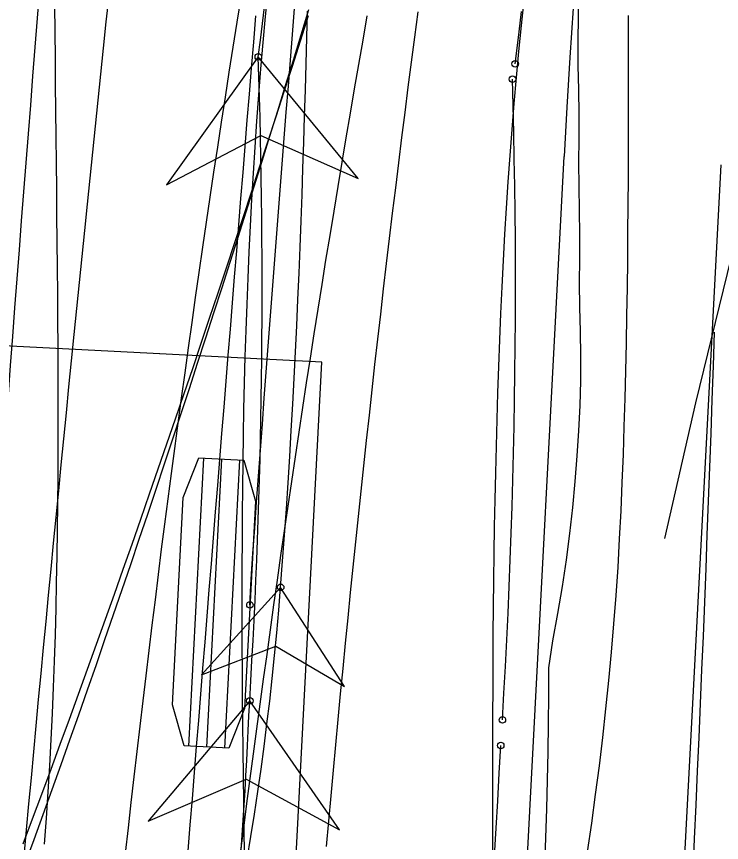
# Model space of a CAD drawing. Extents: x -14 to 1565148, y -25 to 642856.
# Drawn here: x 1564818.87 to 1564827.83, y 636313.69 to 636324.19 of the extents above; entities that cross this region are included whole.
import ezdxf

# ---------------------------------------------------------------- set-up
doc = ezdxf.new("R2010")
doc.units = 0
for name, color, linetype in [('DR_P_Drainage_Area', 7, 'Continuous'), ('DR_P_Erosion_Control', 7, 'Continuous'), ('MT_P_Drums', 7, 'Continuous'), ('PV_P_Curb', 7, 'Continuous'), ('PV_P_EOP', 7, 'Continuous'), ('PV_P_Saw_Cut_Line', 7, 'Continuous'), ('PV_X_EOP', 7, 'Continuous'), ('TR_Turning_Path23', 7, 'Continuous'), ('TR_Turning_Path25', 7, 'Continuous'), ('TR_Turning_Path27', 7, 'Continuous')]:
    doc.layers.add(name, color=color, linetype=linetype)

msp = doc.modelspace()

# ---------------------------------------------------------------- linework, layer by layer
at = {"layer": 'DR_P_Drainage_Area'}
for radius in [502, 502.5]:
    msp.add_arc((1564326.01, 636336.632), radius, 351.84508, 358.12168, dxfattribs=at)
at = {"layer": 'DR_P_Erosion_Control'}
msp.add_lwpolyline([(1564835.286, 636343.967), (1564834.518, 636342.003), (1564833.467, 636339.195), (1564832.464, 636336.378), (1564831.511, 636333.55), (1564830.607, 636330.713), (1564829.753, 636327.867), (1564828.951, 636325.013), (1564828.2, 636322.153), (1564827.5, 636319.28), (1564827.106, 636317.556)], dxfattribs=at)
at = {"layer": 'MT_P_Drums'}
for p, q in [((1564822.749, 636319.796), (1564814.76, 636320.21)), ((1564822.361, 636312.306), (1564822.749, 636319.796)), ((1564821.247, 636318.575), (1564821.056, 636314.914)), ((1564821.475, 636318.563), (1564821.285, 636314.902)), ((1564821.704, 636318.552), (1564821.514, 636314.89))]:
    msp.add_line(p, q, dxfattribs=at)
for points in [[(1564821.838, 636316.709), (1564821.855, 636317.036), (1564821.876, 636317.363), (1564821.899, 636317.686), (1564821.923, 636318.017), (1564821.947, 636318.347), (1564821.971, 636318.678), (1564821.996, 636319.008), (1564822.02, 636319.339), (1564822.045, 636319.669), (1564822.07, 636320), (1564822.094, 636320.33), (1564822.12, 636320.66), (1564822.145, 636320.991), (1564822.17, 636321.321), (1564822.196, 636321.652), (1564822.221, 636321.982), (1564822.247, 636322.312), (1564822.273, 636322.643), (1564822.299, 636322.973), (1564822.326, 636323.303), (1564822.352, 636323.634), (1564822.379, 636323.964), (1564822.405, 636324.294)], [(1564822.809, 636313.637), (1564822.838, 636313.961), (1564822.868, 636314.284), (1564822.898, 636314.608), (1564822.928, 636314.931), (1564822.959, 636315.254), (1564822.99, 636315.577), (1564823.021, 636315.9), (1564823.053, 636316.223), (1564823.085, 636316.546), (1564823.117, 636316.868), (1564823.15, 636317.191), (1564823.183, 636317.513), (1564823.216, 636317.835), (1564823.25, 636318.157), (1564823.285, 636318.479), (1564823.319, 636318.801), (1564823.355, 636319.123), (1564823.39, 636319.444), (1564823.426, 636319.765), (1564823.462, 636320.087), (1564823.499, 636320.408), (1564823.536, 636320.729), (1564823.574, 636321.049), (1564823.612, 636321.37), (1564823.651, 636321.691), (1564823.69, 636322.011), (1564823.729, 636322.331), (1564823.769, 636322.651), (1564823.809, 636322.971), (1564823.85, 636323.291), (1564823.891, 636323.611), (1564823.933, 636323.93), (1564823.975, 636324.25)]]:
    msp.add_lwpolyline(points, dxfattribs=at)
msp.add_lwpolyline([(1564821.19, 636318.578), (1564821.761, 636318.549), (1564821.907, 636318.027), (1564821.77, 636315.391), (1564821.571, 636314.887), (1564821, 636314.917), (1564820.854, 636315.438), (1564820.991, 636318.075)], close=True, dxfattribs=at)
msp.add_circle((1564821.838, 636316.709), 0.0417, dxfattribs=at)
msp.add_arc((1565559.296, 636264.507), 742.561, 174.081051, 175.904293, dxfattribs=at)
at = {"layer": 'PV_P_Curb'}
for points in [[(1564826.007, 636324.499), (1564826.008, 636324.187), (1564826.004, 636323.877), (1564826.005, 636323.567), (1564826.012, 636323.257), (1564826.017, 636322.949), (1564826.018, 636322.641), (1564826.012, 636322.335), (1564826.015, 636322.029), (1564826.022, 636321.723), (1564826.027, 636321.417), (1564826.027, 636321.111), (1564826.021, 636320.803), (1564826.025, 636320.496), (1564826.032, 636320.186), (1564826.037, 636319.875), (1564826.036, 636319.56), (1564826.028, 636319.245), (1564826.013, 636318.925), (1564825.993, 636318.603), (1564825.967, 636318.277), (1564825.936, 636317.949), (1564825.898, 636317.616), (1564825.854, 636317.282), (1564825.804, 636316.942), (1564825.747, 636316.601), (1564825.684, 636316.255), (1564825.632, 636315.908), (1564825.631, 636315.556), (1564825.628, 636315.202), (1564825.622, 636314.843), (1564825.615, 636314.481), (1564825.605, 636314.116), (1564825.594, 636313.749), (1564825.579, 636313.379)], [(1564819.229, 636313.667), (1564819.253, 636313.999), (1564819.275, 636314.332), (1564819.294, 636314.664), (1564819.312, 636314.997), (1564819.328, 636315.33), (1564819.342, 636315.663), (1564819.354, 636315.996), (1564819.365, 636316.33), (1564819.374, 636316.663), (1564819.381, 636316.996), (1564819.388, 636317.329), (1564819.393, 636317.663), (1564819.397, 636317.996), (1564819.4, 636318.329), (1564819.402, 636318.663), (1564819.402, 636318.996), (1564819.402, 636319.329), (1564819.402, 636319.663), (1564819.4, 636319.996), (1564819.398, 636320.329), (1564819.396, 636320.663), (1564819.393, 636320.996), (1564819.39, 636321.329), (1564819.386, 636321.663), (1564819.383, 636321.996), (1564819.379, 636322.329), (1564819.375, 636322.662), (1564819.372, 636322.996), (1564819.368, 636323.329), (1564819.365, 636323.662), (1564819.363, 636323.996), (1564819.36, 636324.329)], [(1564822.228, 636316.933), (1564822.253, 636317.265), (1564822.277, 636317.598), (1564822.301, 636317.93), (1564822.322, 636318.263), (1564822.343, 636318.596), (1564822.363, 636318.928), (1564822.382, 636319.261), (1564822.399, 636319.594), (1564822.416, 636319.927), (1564822.432, 636320.26), (1564822.447, 636320.593), (1564822.461, 636320.926), (1564822.475, 636321.259), (1564822.487, 636321.592), (1564822.5, 636321.925), (1564822.511, 636322.258), (1564822.522, 636322.592), (1564822.532, 636322.925), (1564822.542, 636323.258), (1564822.552, 636323.591), (1564822.561, 636323.924), (1564822.57, 636324.258)], [(1564826.643, 636324.204), (1564826.644, 636323.861), (1564826.645, 636323.518), (1564826.645, 636323.174), (1564826.645, 636322.829), (1564826.644, 636322.484), (1564826.643, 636322.137), (1564826.64, 636321.79), (1564826.637, 636321.441), (1564826.633, 636321.092), (1564826.629, 636320.742), (1564826.623, 636320.391), (1564826.616, 636320.039), (1564826.608, 636319.686), (1564826.599, 636319.332), (1564826.589, 636318.977), (1564826.578, 636318.621), (1564826.565, 636318.265), (1564826.55, 636317.907), (1564826.531, 636317.549), (1564826.51, 636317.19), (1564826.485, 636316.831), (1564826.458, 636316.471), (1564826.427, 636316.11), (1564826.393, 636315.749), (1564826.356, 636315.387), (1564826.316, 636315.025), (1564826.273, 636314.662), (1564826.226, 636314.299), (1564826.177, 636313.936), (1564826.124, 636313.571)], [(1564822.228, 636316.933), (1564821.221, 636315.821), (1564822.167, 636316.186), (1564823.041, 636315.673), (1564822.228, 636316.933)]]:
    msp.add_lwpolyline(points, dxfattribs=at)
msp.add_lwpolyline([(1564822.228, 636316.933), (1564821.221, 636315.821), (1564822.167, 636316.186), (1564823.041, 636315.673)], close=True, dxfattribs=at)
msp.add_circle((1564822.228, 636316.933), 0.0417, dxfattribs=at)
msp.add_circle((1564822.228, 636316.933), 0.0417, dxfattribs=at)
msp.add_arc((1564783.527, 636319.934), 38.817, 328.2113, 355.5664, dxfattribs=at)
at = {"layer": 'PV_P_EOP'}
msp.add_line((1564825.197, 636272.283), (1564827.827, 636322.305), dxfattribs=at)
at = {"layer": 'PV_P_Saw_Cut_Line'}
for points in [[(1564818.979, 636313.411), (1564819.095, 636313.728), (1564819.21, 636314.044), (1564819.324, 636314.361), (1564819.438, 636314.679), (1564819.551, 636314.996), (1564819.663, 636315.314), (1564819.775, 636315.632), (1564819.886, 636315.95), (1564819.996, 636316.268), (1564820.106, 636316.587), (1564820.215, 636316.906), (1564820.324, 636317.225), (1564820.432, 636317.544), (1564820.539, 636317.863), (1564820.646, 636318.183), (1564820.753, 636318.503), (1564820.859, 636318.823), (1564820.964, 636319.143), (1564821.069, 636319.463), (1564821.173, 636319.783), (1564821.277, 636320.104), (1564821.38, 636320.424), (1564821.483, 636320.745), (1564821.586, 636321.066), (1564821.688, 636321.387), (1564821.789, 636321.708), (1564821.89, 636322.029), (1564821.991, 636322.35), (1564822.091, 636322.671), (1564822.191, 636322.993), (1564822.29, 636323.314), (1564822.389, 636323.636), (1564822.488, 636323.957), (1564822.586, 636324.279)], [(1564825.208, 636323.589), (1564825.248, 636323.922), (1564825.289, 636324.255)], [(1564821.944, 636323.677), (1564820.777, 636322.052), (1564821.976, 636322.678), (1564823.211, 636322.13), (1564821.944, 636323.677)], [(1564825.045, 636315.247), (1564825.065, 636315.586), (1564825.083, 636315.925), (1564825.101, 636316.264), (1564825.117, 636316.604), (1564825.132, 636316.943), (1564825.146, 636317.282), (1564825.158, 636317.622), (1564825.169, 636317.961), (1564825.179, 636318.301), (1564825.187, 636318.64), (1564825.195, 636318.98), (1564825.201, 636319.319), (1564825.205, 636319.659), (1564825.209, 636319.999), (1564825.211, 636320.338), (1564825.212, 636320.678), (1564825.211, 636321.018), (1564825.21, 636321.357), (1564825.207, 636321.697), (1564825.203, 636322.036), (1564825.197, 636322.376), (1564825.19, 636322.716), (1564825.182, 636323.055), (1564825.173, 636323.395)], [(1564821.835, 636315.49), (1564820.545, 636313.962), (1564821.788, 636314.492), (1564822.977, 636313.849), (1564821.835, 636315.49)], [(1564824.514, 636308.971), (1564824.556, 636309.32), (1564824.596, 636309.669), (1564824.635, 636310.018), (1564824.673, 636310.367), (1564824.709, 636310.717), (1564824.743, 636311.067), (1564824.776, 636311.417), (1564824.807, 636311.767), (1564824.837, 636312.117), (1564824.866, 636312.467), (1564824.893, 636312.817), (1564824.919, 636313.168), (1564824.943, 636313.519), (1564824.965, 636313.869), (1564824.986, 636314.22), (1564825.006, 636314.571), (1564825.024, 636314.922)]]:
    msp.add_lwpolyline(points, dxfattribs=at)
for points in [[(1564821.944, 636323.677), (1564820.777, 636322.052), (1564821.976, 636322.678), (1564823.211, 636322.13)], [(1564821.835, 636315.49), (1564820.545, 636313.962), (1564821.788, 636314.492), (1564822.977, 636313.849)]]:
    msp.add_lwpolyline(points, close=True, dxfattribs=at)
for centre in [(1564821.944, 636323.677), (1564821.944, 636323.677), (1564825.208, 636323.589), (1564825.173, 636323.395), (1564821.835, 636315.49), (1564821.835, 636315.49), (1564825.045, 636315.247), (1564825.024, 636314.922)]:
    msp.add_circle(centre, 0.0417, dxfattribs=at)
for centre, radius, start, end in [((1563422.582, 636496.243), 1409.962, 352.969917, 353.5278), ((1564734.9, 636320.746), 87.093, 356.54072, 1.92889), ((1564742.093, 636319.033), 79.82, 353.09008, 357.45616)]:
    msp.add_arc(centre, radius, start, end, dxfattribs=at)
at = {"layer": 'PV_X_EOP'}
msp.add_line((1564823.2, 636272.388), (1564825.83, 636322.41), dxfattribs=at)
msp.add_arc((1564935.678, 636316.634), 110, 135.38222, 176.99004, dxfattribs=at)
at = {"layer": 'TR_Turning_Path23'}
for points in [[(1564821.769, 636313.533), (1564821.764, 636313.866), (1564821.759, 636314.199), (1564821.755, 636314.533), (1564821.751, 636314.866), (1564821.748, 636315.199), (1564821.745, 636315.533), (1564821.742, 636315.866), (1564821.74, 636316.199), (1564821.739, 636316.533), (1564821.739, 636316.866), (1564821.739, 636317.199), (1564821.741, 636317.533), (1564821.743, 636317.866), (1564821.746, 636318.199), (1564821.75, 636318.533), (1564821.756, 636318.866), (1564821.762, 636319.199), (1564821.77, 636319.532), (1564821.779, 636319.866), (1564821.789, 636320.199), (1564821.801, 636320.532), (1564821.814, 636320.865), (1564821.828, 636321.198), (1564821.845, 636321.531), (1564821.862, 636321.864), (1564821.882, 636322.197), (1564821.903, 636322.529), (1564821.926, 636322.862), (1564821.95, 636323.194), (1564821.977, 636323.526), (1564822.006, 636323.859), (1564822.036, 636324.19), (1564822.069, 636324.522)], [(1564824.924, 636313.576), (1564824.924, 636313.923), (1564824.923, 636314.269), (1564824.924, 636314.616), (1564824.924, 636314.961), (1564824.925, 636315.306), (1564824.926, 636315.651), (1564824.928, 636315.995), (1564824.93, 636316.338), (1564824.933, 636316.681), (1564824.937, 636317.024), (1564824.941, 636317.365), (1564824.947, 636317.707), (1564824.953, 636318.047), (1564824.96, 636318.388), (1564824.969, 636318.727), (1564824.978, 636319.066), (1564824.988, 636319.405), (1564825, 636319.742), (1564825.013, 636320.08), (1564825.027, 636320.416), (1564825.043, 636320.752), (1564825.06, 636321.088), (1564825.078, 636321.422), (1564825.098, 636321.756), (1564825.12, 636322.09), (1564825.143, 636322.422), (1564825.168, 636322.754), (1564825.195, 636323.086), (1564825.224, 636323.416), (1564825.255, 636323.746), (1564825.287, 636324.075), (1564825.322, 636324.403)], [(1564818.957, 636313.673), (1564819.075, 636313.989), (1564819.193, 636314.305), (1564819.311, 636314.622), (1564819.428, 636314.939), (1564819.544, 636315.256), (1564819.659, 636315.573), (1564819.774, 636315.891), (1564819.888, 636316.209), (1564820.002, 636316.527), (1564820.115, 636316.845), (1564820.228, 636317.163), (1564820.34, 636317.482), (1564820.452, 636317.801), (1564820.562, 636318.12), (1564820.673, 636318.439), (1564820.783, 636318.758), (1564820.892, 636319.077), (1564821.001, 636319.397), (1564821.11, 636319.716), (1564821.218, 636320.036), (1564821.325, 636320.356), (1564821.432, 636320.676), (1564821.539, 636320.996), (1564821.645, 636321.316), (1564821.751, 636321.637), (1564821.856, 636321.957), (1564821.961, 636322.277), (1564822.066, 636322.598), (1564822.17, 636322.919), (1564822.274, 636323.239), (1564822.377, 636323.56), (1564822.48, 636323.881), (1564822.583, 636324.202)]]:
    msp.add_lwpolyline(points, dxfattribs=at)
at = {"layer": 'TR_Turning_Path25'}
for points in [[(1564818.968, 636313.516), (1564818.999, 636313.848), (1564819.029, 636314.18), (1564819.06, 636314.511), (1564819.091, 636314.843), (1564819.122, 636315.174), (1564819.153, 636315.506), (1564819.185, 636315.837), (1564819.216, 636316.169), (1564819.248, 636316.5), (1564819.28, 636316.832), (1564819.311, 636317.163), (1564819.343, 636317.495), (1564819.376, 636317.826), (1564819.408, 636318.158), (1564819.44, 636318.489), (1564819.473, 636318.821), (1564819.506, 636319.152), (1564819.538, 636319.483), (1564819.571, 636319.815), (1564819.604, 636320.146), (1564819.638, 636320.477), (1564819.671, 636320.809), (1564819.704, 636321.14), (1564819.738, 636321.471), (1564819.772, 636321.803), (1564819.806, 636322.134), (1564819.84, 636322.465), (1564819.874, 636322.796), (1564819.908, 636323.128), (1564819.943, 636323.459), (1564819.977, 636323.79), (1564820.012, 636324.121), (1564820.047, 636324.453)], [(1564820.256, 636313.554), (1564820.293, 636313.877), (1564820.329, 636314.199), (1564820.366, 636314.522), (1564820.403, 636314.844), (1564820.441, 636315.166), (1564820.479, 636315.489), (1564820.518, 636315.81), (1564820.557, 636316.132), (1564820.596, 636316.454), (1564820.636, 636316.775), (1564820.676, 636317.096), (1564820.716, 636317.417), (1564820.757, 636317.738), (1564820.799, 636318.059), (1564820.841, 636318.379), (1564820.883, 636318.7), (1564820.926, 636319.02), (1564820.969, 636319.34), (1564821.013, 636319.66), (1564821.057, 636319.979), (1564821.102, 636320.299), (1564821.147, 636320.618), (1564821.192, 636320.937), (1564821.238, 636321.256), (1564821.285, 636321.575), (1564821.332, 636321.894), (1564821.38, 636322.212), (1564821.428, 636322.531), (1564821.476, 636322.849), (1564821.525, 636323.167), (1564821.575, 636323.485), (1564821.625, 636323.802), (1564821.675, 636324.12), (1564821.727, 636324.437)]]:
    msp.add_lwpolyline(points, dxfattribs=at)
at = {"layer": 'TR_Turning_Path27'}
for points in [[(1564821.052, 636313.582), (1564821.079, 636313.914), (1564821.106, 636314.246), (1564821.133, 636314.577), (1564821.16, 636314.909), (1564821.187, 636315.241), (1564821.213, 636315.573), (1564821.24, 636315.904), (1564821.267, 636316.236), (1564821.294, 636316.568), (1564821.321, 636316.9), (1564821.348, 636317.231), (1564821.374, 636317.563), (1564821.401, 636317.895), (1564821.428, 636318.227), (1564821.455, 636318.558), (1564821.482, 636318.89), (1564821.509, 636319.222), (1564821.536, 636319.554), (1564821.562, 636319.885), (1564821.589, 636320.217), (1564821.616, 636320.549), (1564821.643, 636320.881), (1564821.67, 636321.212), (1564821.697, 636321.544), (1564821.724, 636321.876), (1564821.75, 636322.208), (1564821.777, 636322.539), (1564821.804, 636322.871), (1564821.831, 636323.203), (1564821.858, 636323.535), (1564821.885, 636323.866), (1564821.911, 636324.198)], [(1564821.718, 636313.553), (1564821.759, 636313.869), (1564821.8, 636314.185), (1564821.841, 636314.502), (1564821.883, 636314.817), (1564821.926, 636315.133), (1564821.968, 636315.449), (1564822.011, 636315.764), (1564822.055, 636316.079), (1564822.098, 636316.394), (1564822.143, 636316.709), (1564822.187, 636317.023), (1564822.232, 636317.337), (1564822.278, 636317.652), (1564822.323, 636317.965), (1564822.37, 636318.279), (1564822.416, 636318.593), (1564822.463, 636318.906), (1564822.511, 636319.219), (1564822.558, 636319.532), (1564822.607, 636319.845), (1564822.655, 636320.157), (1564822.705, 636320.47), (1564822.754, 636320.782), (1564822.804, 636321.094), (1564822.855, 636321.405), (1564822.906, 636321.717), (1564822.957, 636322.028), (1564823.009, 636322.339), (1564823.061, 636322.65), (1564823.114, 636322.961), (1564823.167, 636323.271), (1564823.22, 636323.581), (1564823.275, 636323.891), (1564823.329, 636324.201)]]:
    msp.add_lwpolyline(points, dxfattribs=at)

doc.saveas('drawing.dxf')
